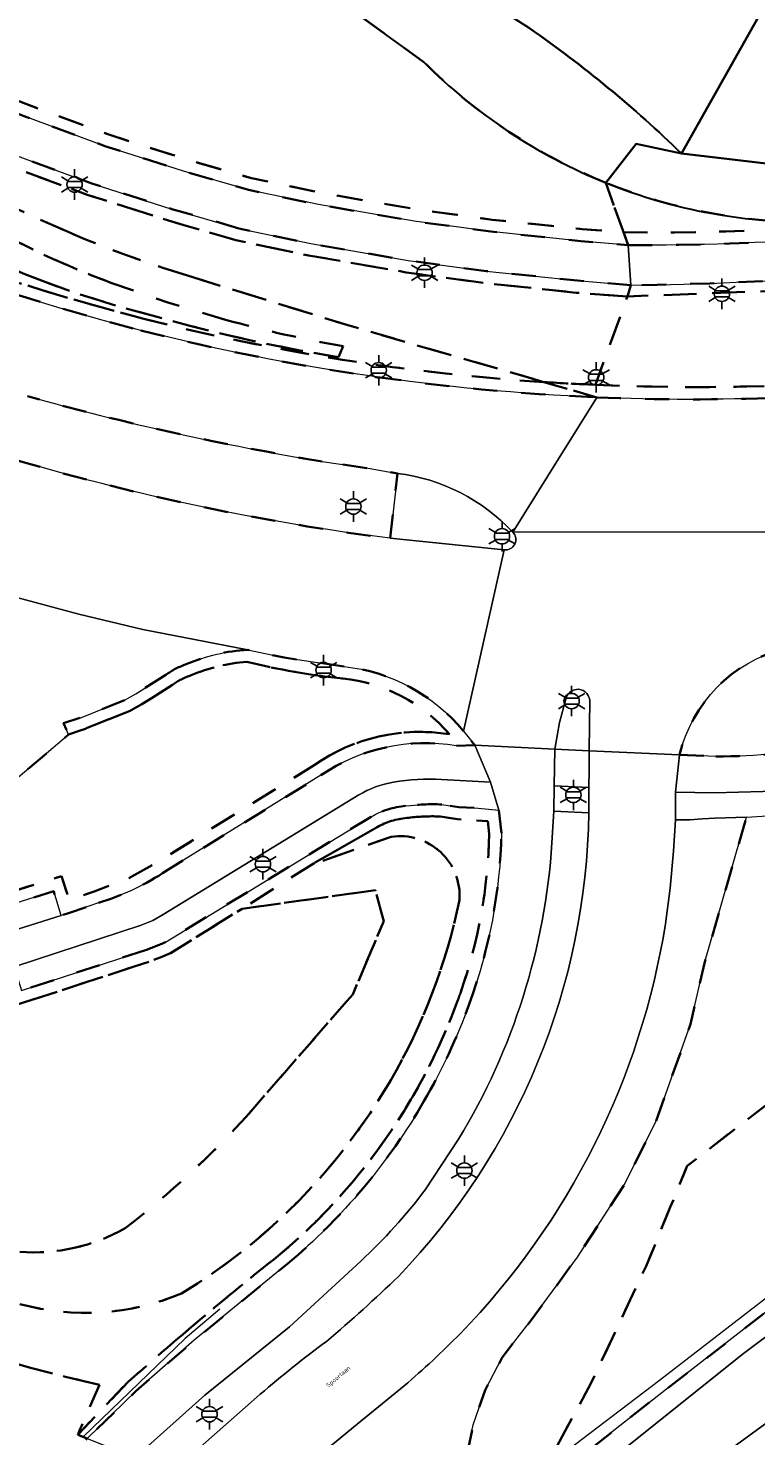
# Model space of a CAD drawing. Extents: x 105780 to 185197, y 477999 to 525027.
# Tile 239 of 562: x 107559 to 107620, y 478290 to 478407. Entities that reach past the tile are written whole.
import ezdxf
from ezdxf.enums import TextEntityAlignment as Align

# ---------------------------------------------------------------- set-up
doc = ezdxf.new("R2010")
doc.units = 0
doc.linetypes.add('XX-HIDDEN', pattern=[4, 2, -2])
for name, color, linetype, lineweight in [('B-GV-GR-GRAS_GAZON-G', 252, 'Continuous', 13), ('B-GV-GR-MATERIAALGRENS-G', 252, 'XX-HIDDEN', 35), ('B-RO-IE-MEUBILAIR_WEGMEUBILAIR-S', 252, 'Continuous', 25), ('B-RO-IE-TERREINAFSCHEIDING_KUNSTMATIG_HEKWERK-G', 252, 'IE-TERREINAFSCHEIDING-KUNSTMATIG', 18), ('B-WE-GW-WATERGANG_SLOOT_INSTEEK-G', 252, 'Continuous', 30), ('B1-WE-IE-MEUBILAIR_WEGMEUBILAIR-G', 7, 'Continuous', 18), ('B1-WE-OG-TERREIN_ERF-GV', 252, 'Continuous', 18), ('B1-WE-OG-TOPOGRAFIE-T18', 10, 'Continuous', 18), ('B1-WE-OG-WEG-GV', 7, 'Continuous', 18), ('B1-WE-VH-VERHARDING_ASFALT-GV', 252, 'Continuous', 18), ('B1-WE-VH-VERHARDING_BETONSTRAATSTEEN-GV', 252, 'Continuous', 18), ('B1-WE-VH-VERHARDING_TEGEL-GV', 252, 'Continuous', 18)]:
    doc.layers.add(name, color=color, linetype=linetype, lineweight=lineweight)
doc.styles.add('NLCS-ISO', font='NLCS-ISO.ttf')
doc.styles.add('NLCS-ISO-M200-T18', font='NLCS-ISO.ttf', dxfattribs={"height": 0.36})
doc.linetypes.add('IE-TERREINAFSCHEIDING-KUNSTMATIG', pattern='A,4,[82,NLCS.SHX,S=0.75,R=90,X=0,Y=0],4,-2', length=10)

# ---------------------------------------------------------------- blocks, each defined once
blk = doc.blocks.new('B-SIE-WEG_LICHTMAST-SO')
at = {"ltscale": 0.1}
for p, q in [((0, 1.27), (0, 2.53)), ((-1.1, 0.63), (-2.19, 1.27)), ((1.1, 0.63), (2.19, 1.27)), ((-1.1, -0.63), (-2.19, -1.27)), ((0, -1.27), (0, -2.53)), ((1.1, -0.63), (2.19, -1.27))]:
    blk.add_line(p, q, dxfattribs=at)
at = {"flags": 128}
for points in [[(-1.16, 0.5), (1.16, 0.5)], [(-1.16, -0.5), (1.16, -0.5)]]:
    blk.add_lwpolyline(points, dxfattribs=at)
at = {"ltscale": 0.1}
blk.add_circle((0, 0), 1.27, dxfattribs=at)
at = {"style": 'NLCS-ISO'}
blk.add_attdef('TYPE', text='', height=1.8, dxfattribs=at).set_placement((0, 2.53), align=Align.BOTTOM_CENTER)

msp = doc.modelspace()

# ---------------------------------------------------------------- linework, layer by layer
at = {"layer": 'B-GV-GR-GRAS_GAZON-G', "flags": 128}
for points in [[(107609.425, 478282.958), (107622.472, 478292.458), (107635.171, 478302.049), (107649.281, 478313.393), (107666.839, 478326.858), (107687.681, 478343.234), (107691.245, 478345.736), (107695.788, 478349.219), (107720.813, 478367.989), (107730.761, 478375.047), (107738.328, 478380.745), (107747.427, 478387.342)], [(107747.427, 478387.342), (107738.328, 478380.745), (107730.761, 478375.047), (107720.813, 478367.989), (107695.788, 478349.219), (107691.245, 478345.736), (107687.681, 478343.234), (107666.839, 478326.858), (107649.281, 478313.393), (107635.171, 478302.049), (107622.472, 478292.458), (107609.425, 478282.958)], [(107739.6, 478386.718), (107738.28, 478385.701), (107735.253, 478383.368), (107734.87, 478383.145), (107731.249, 478380.46), (107731.247, 478380.459), (107729.917, 478379.473), (107726.513, 478377.181), (107725.684, 478376.597), (107725.68, 478376.594), (107725.248, 478376.216), (107689.638, 478349.762), (107671.388, 478337.023), (107656.82, 478325.514), (107653.988, 478323.727), (107651.242, 478320.688), (107632.914, 478306.741), (107631.972, 478305.995), (107630.436, 478307.949), (107627.895, 478305.978), (107628.183, 478305.667), (107628.528, 478304.194), (107618.761, 478296.894), (107604.434, 478285.447)]]:
    msp.add_lwpolyline(points, dxfattribs=at)
msp.add_lwpolyline([(107600.824, 478284.923), (107599.429, 478281.154), (107598.286, 478279.491), (107596.839, 478277.827), (107595.052, 478276.398), (107589.4, 478274.279), (107587.751, 478272.658), (107591.992, 478271.381), (107592.89, 478273.31), (107594.36, 478275.169), (107599.282, 478279.87), (107604.434, 478285.447), (107618.761, 478296.894), (107628.528, 478304.194), (107628.183, 478305.667), (107627.895, 478305.978), (107612.383, 478293.948), (107601.165, 478285.129)], close=True, dxfattribs=at)
at = {"layer": 'B-GV-GR-MATERIAALGRENS-G', "flags": 128}
for points in [[(107151.653, 478750.96), (107140.294, 478761.131), (107126.392, 478773.278), (107114.762, 478783.187), (107103.227, 478792.801), (107087.394, 478805.892), (107086.686, 478805.128), (107102.59, 478792.031), (107114.118, 478782.422), (107125.739, 478772.522), (107126.129, 478772.181), (107139.632, 478760.383), (107170.61, 478732.583), (107186.678, 478718.258), (107208.313, 478698.747), (107219.241, 478689.003), (107229.188, 478680.133), (107271.031, 478642.558), (107366.082, 478557.499), (107407.845, 478520.126), (107464.973, 478468.816), (107479.245, 478456.115), (107491.738, 478444.616), (107503.691, 478434.015), (107508.432, 478429.923), (107515.389, 478424.289), (107518.895, 478421.786), (107521.941, 478419.508), (107529.904, 478414.372), (107535.14, 478411.24), (107538.979, 478409.042), (107543.722, 478406.446), (107548.646, 478404.019), (107553.714, 478401.679), (107558.939, 478399.551), (107565.846, 478396.992), (107572.354, 478394.921), (107577.749, 478393.365), (107578.891, 478393.123), (107583.54, 478392.136), (107591.485, 478390.762), (107597.827, 478389.898), (107605.293, 478389.112), (107609.203, 478388.779), (107608.826, 478389.841), (107605.388, 478390.108), (107597.947, 478390.89), (107591.638, 478391.749), (107583.728, 478393.117), (107577.991, 478394.335), (107572.644, 478395.877), (107566.171, 478397.938), (107559.3, 478400.482), (107554.112, 478402.596), (107549.076, 478404.921), (107544.182, 478407.332), (107539.468, 478409.915), (107535.644, 478412.102), (107530.431, 478415.221), (107522.512, 478420.329), (107519.485, 478422.593), (107515.994, 478425.084), (107509.074, 478430.69), (107504.349, 478434.768), (107498.687, 478439.787), (107492.407, 478445.357), (107479.915, 478456.855), (107465.64, 478469.561), (107408.513, 478520.871), (107366.748, 478558.245), (107271.698, 478643.303), (107229.854, 478680.877), (107208.98, 478699.491), (107187.345, 478719.001), (107171.402, 478733.277)], [(107576.951, 478390.171), (107571.399, 478391.772), (107564.775, 478393.88), (107557.747, 478396.484), (107552.403, 478398.66), (107547.229, 478401.05), (107542.204, 478403.526), (107537.372, 478406.171), (107533.478, 478408.4), (107528.175, 478411.573), (107520.053, 478416.812), (107516.954, 478419.129), (107513.401, 478421.666), (107506.316, 478427.403), (107501.525, 478431.539), (107489.555, 478442.154), (107476.965, 478453.581), (107466.067, 478463.295), (107465.42, 478462.556), (107476.295, 478452.838), (107488.886, 478441.409), (107500.867, 478430.786), (107505.674, 478426.636), (107512.795, 478420.87), (107516.364, 478418.322), (107519.482, 478415.99), (107527.647, 478410.724), (107528.331, 478410.314), (107532.973, 478407.537), (107536.883, 478405.298), (107541.743, 478402.638), (107546.798, 478400.147), (107552.005, 478397.743), (107557.385, 478395.552), (107564.449, 478392.934), (107571.109, 478390.815), (107576.708, 478389.2), (107582.729, 478387.923), (107590.829, 478386.522), (107597.313, 478385.638), (107604.91, 478384.838), (107609.155, 478384.525), (107609.439, 478385.46), (107605.004, 478385.834), (107597.433, 478386.631), (107590.982, 478387.51), (107582.918, 478388.905)], [(107592.524, 478279.042), (107595.024, 478281.913), (107596.955, 478282.59), (107596.988, 478282.61), (107597.831, 478283.118), (107600.824, 478284.923), (107601.165, 478285.129), (107603.752, 478290.022), (107606.122, 478294.421), (107610.703, 478304.155), (107612.706, 478309.036), (107614.107, 478312.448), (107620.676, 478317.524), (107641.102, 478333.513), (107651.937, 478342.157), (107652.519, 478346.753), (107646.8, 478345.706), (107639.722, 478344.64), (107638.085, 478344.348), (107633.197, 478343.345), (107624.401, 478341.897), (107622.072, 478341.562), (107619.03, 478341.371), (107615.559, 478329.364), (107614.378, 478324.194), (107611.526, 478316.173), (107608.875, 478310.875), (107605.003, 478304.895), (107601.178, 478299.682), (107598.782, 478296.579), (107597.361, 478293.875), (107596.367, 478290.986), (107595.563, 478287.186), (107594.089, 478282.125), (107592.352, 478278.844)], [(107603.752, 478290.022), (107601.165, 478285.129), (107612.383, 478293.948), (107627.895, 478305.978), (107630.436, 478307.949), (107631.205, 478308.545), (107625.737, 478315.649), (107623.522, 478313.886), (107620.676, 478317.524), (107614.107, 478312.448), (107612.706, 478309.036), (107610.703, 478304.155), (107606.122, 478294.421)]]:
    msp.add_lwpolyline(points, close=True, dxfattribs=at)
for points in [[(107183.952, 478724.782), (107154.895, 478751.945), (107154.217, 478753.001), (107154.255, 478754.068), (107151.653, 478750.96), (107171.402, 478733.277), (107187.345, 478719.001), (107208.98, 478699.491), (107229.854, 478680.877), (107271.698, 478643.303), (107366.748, 478558.245), (107408.513, 478520.871), (107465.64, 478469.561), (107479.915, 478456.855), (107492.407, 478445.357), (107498.687, 478439.787), (107504.349, 478434.768), (107509.074, 478430.69), (107515.994, 478425.084), (107519.485, 478422.593), (107522.512, 478420.329), (107530.431, 478415.221), (107535.644, 478412.102), (107539.468, 478409.915), (107544.182, 478407.332), (107549.076, 478404.921), (107554.112, 478402.596), (107559.3, 478400.482), (107566.171, 478397.938), (107572.644, 478395.877), (107577.991, 478394.335), (107583.728, 478393.117), (107591.638, 478391.749), (107597.947, 478390.89), (107605.388, 478390.108), (107608.826, 478389.841), (107607.367, 478393.947)], [(107609.155, 478384.525), (107604.91, 478384.838), (107597.313, 478385.638), (107590.829, 478386.522), (107582.729, 478387.923), (107576.708, 478389.2), (107571.109, 478390.815), (107564.449, 478392.934), (107557.385, 478395.552), (107552.005, 478397.743), (107546.798, 478400.147), (107541.743, 478402.638), (107536.883, 478405.298), (107532.973, 478407.537), (107528.331, 478410.314), (107527.647, 478410.724), (107519.482, 478415.99), (107516.364, 478418.322), (107512.795, 478420.87), (107505.674, 478426.636), (107500.867, 478430.786), (107488.886, 478441.409), (107476.295, 478452.838), (107465.42, 478462.556), (107464.71, 478461.744), (107489.749, 478439.414), (107495.541, 478434.163), (107501.475, 478429.072), (107507.539, 478424.138), (107513.724, 478419.356), (107519.441, 478415.158), (107525.261, 478411.104), (107531.184, 478407.202), (107537.212, 478403.463), (107543.459, 478399.788), (107549.777, 478396.236)], [(107592.282, 478403.955), (107583.781, 478410.099), (107576.514, 478412.743), (107564.63, 478415.494), (107563.134, 478415.809), (107547.872, 478419.011), (107542.596, 478420.455)], [(107432.803, 478400.302), (107431.747, 478399.441), (107442.096, 478386.651), (107446.23, 478381.774), (107447.292, 478380.488), (107448.363, 478379.209), (107449.443, 478377.938), (107450.531, 478376.674), (107451.234, 478375.869), (107451.477, 478375.591), (107451.628, 478375.418), (107452.733, 478374.169), (107472.99, 478351.232), (107472.827, 478351.097), (107473.493, 478350.345), (107474.153, 478350.916), (107457.547, 478369.866), (107451.152, 478377.122), (107447.743, 478381.101), (107453.032, 478376.344), (107462.698, 478367.492), (107472.664, 478358.556), (107505.626, 478329.005), (107508.384, 478326.845), (107510.454, 478325.411), (107512.694, 478324.116), (107514.486, 478323.236), (107516.86, 478322.333), (107518.659, 478321.775), (107520.752, 478321.244), (107523.028, 478320.816), (107525.534, 478320.46), (107529.674, 478320.211), (107531.672, 478320.29), (107533.361, 478320.455), (107536.37, 478321.054), (107540.475, 478322.233), (107556.362, 478327.279), (107557.67, 478327.698), (107558.285, 478325.721), (107569.543, 478329.397), (107570.424, 478329.728), (107571.275, 478330.088), (107577.227, 478333.777), (107582.964, 478337.425), (107588.416, 478340.541)], [(107685.173, 478398.263), (107682.335, 478397.672), (107679.465, 478397.267), (107674.156, 478395.912), (107670.268, 478394.399), (107659.781, 478390.91), (107653.365, 478389.117), (107647.549, 478387.805), (107644.426, 478387.032), (107626.95, 478385.203), (107609.155, 478384.525), (107606.494, 478377.208)], [(107609.439, 478385.46), (107609.155, 478384.525), (107626.95, 478385.203), (107644.426, 478387.032), (107647.549, 478387.805), (107653.365, 478389.117), (107659.781, 478390.91), (107670.268, 478394.399), (107674.156, 478395.912), (107679.465, 478397.267), (107682.335, 478397.672), (107685.173, 478398.263)], [(107607.367, 478393.947), (107608.826, 478389.841)], [(107608.826, 478389.841), (107609.203, 478388.779)], [(107585.589, 478380.407), (107585.212, 478379.479), (107582.14, 478380.027), (107579.081, 478380.639), (107576.036, 478381.318), (107573.007, 478382.066), (107566.452, 478383.857), (107563.21, 478384.876), (107560.023, 478386.055)], [(107560.023, 478386.055), (107563.21, 478384.876), (107566.452, 478383.857), (107573.007, 478382.066), (107576.036, 478381.318), (107579.081, 478380.639), (107582.14, 478380.027), (107585.212, 478379.479), (107585.589, 478380.407)], [(107572.604, 478386.284), (107585.908, 478382.161), (107595.959, 478379.249), (107602.234, 478377.431)], [(107602.234, 478377.431), (107595.959, 478379.249), (107585.908, 478382.161), (107572.604, 478386.284)], [(107566.331, 478385.666), (107571.052, 478384.027), (107575.839, 478382.595)], [(107575.839, 478382.595), (107571.052, 478384.027), (107566.331, 478385.666)], [(107569.211, 478330.341), (107558.939, 478326.987), (107558.325, 478328.958), (107556.058, 478328.232), (107540.186, 478323.19), (107536.134, 478322.027), (107533.214, 478321.445), (107531.604, 478321.288), (107529.684, 478321.212), (107525.635, 478321.456), (107523.191, 478321.803), (107520.968, 478322.221), (107518.93, 478322.738), (107517.186, 478323.279), (107514.885, 478324.154), (107513.165, 478324.999), (107510.99, 478326.256), (107508.978, 478327.65), (107506.269, 478329.772), (107473.332, 478359.301), (107463.369, 478368.233), (107453.704, 478377.084), (107445.946, 478384.062)], [(107606.494, 478377.208), (107609.155, 478384.525)], [(107577.772, 478316.776), (107586.382, 478326.674), (107588.968, 478332.742), (107588.274, 478335.304), (107577.227, 478333.777), (107571.275, 478330.088), (107570.424, 478329.728), (107569.543, 478329.397), (107558.285, 478325.721), (107557.67, 478327.698), (107556.362, 478327.279), (107540.475, 478322.233), (107536.37, 478321.054), (107533.361, 478320.455), (107531.672, 478320.29), (107529.674, 478320.211), (107525.534, 478320.46), (107523.028, 478320.816), (107520.752, 478321.244), (107518.659, 478321.775), (107516.86, 478322.333), (107514.486, 478323.236), (107512.694, 478324.116), (107510.454, 478325.411), (107508.384, 478326.845), (107505.626, 478329.005), (107472.664, 478358.556), (107462.698, 478367.492), (107453.032, 478376.344), (107447.743, 478381.101)], [(107606.613, 478376.162), (107602.234, 478377.431)], [(107602.234, 478377.431), (107606.613, 478376.162)], [(107589.492, 478364.476), (107590.085, 478369.862), (107587.834, 478370.262), (107583.865, 478370.845)], [(107585.672, 478353.847), (107580.704, 478354.588), (107577.693, 478355.241)], [(107571.448, 478352.327), (107568.911, 478350.734), (107567.953, 478350.189), (107564.242, 478348.693), (107563.789, 478348.542), (107562.839, 478348.217), (107557.927, 478344.041), (107554.637, 478341.343), (107551.943, 478339.314), (107548.9, 478336.826), (107545.446, 478333.874), (107541.001, 478329.835), (107543.175, 478330.46), (107562.255, 478336.478), (107562.887, 478334.476), (107564.964, 478335.198), (107567.626, 478336.205), (107570.111, 478337.574), (107583.196, 478345.672)], [(107570.887, 478353.155), (107568.398, 478351.592), (107567.517, 478351.091), (107563.897, 478349.632), (107562.424, 478349.142), (107562.839, 478348.217), (107563.789, 478348.542), (107564.242, 478348.693), (107567.953, 478350.189), (107568.911, 478350.734), (107571.448, 478352.327)], [(107594.985, 478347.271), (107596.503, 478347.319), (107595.568, 478348.504)], [(107613.477, 478346.524), (107616.47, 478346.396)], [(107583.196, 478345.672), (107570.111, 478337.574), (107567.626, 478336.205), (107564.964, 478335.198), (107562.887, 478334.476), (107562.255, 478336.478), (107543.175, 478330.46), (107541.001, 478329.835), (107539.131, 478328.135), (107561.602, 478335.223), (107562.235, 478333.221), (107562.906, 478333.433), (107565.304, 478334.257)], [(107570.615, 478336.71), (107583.741, 478344.833)], [(107598.707, 478340.026), (107598.497, 478341.956), (107596.791, 478342.119), (107595.18, 478342.185), (107593.758, 478342.415)], [(107587.908, 478341.402), (107580.522, 478336.897), (107570.878, 478331.015)], [(107588.416, 478340.541), (107582.964, 478337.425), (107589.562, 478339.735)], [(107593.386, 478341.427), (107593.521, 478341.423), (107593.656, 478341.418), (107595.08, 478341.188), (107597.591, 478341.038), (107597.705, 478339.983)], [(107597.705, 478339.983), (107597.591, 478341.038), (107595.08, 478341.188), (107593.656, 478341.418), (107593.521, 478341.423), (107593.386, 478341.427)], [(107589.562, 478339.735), (107582.964, 478337.425)], [(107582.964, 478337.425), (107577.227, 478333.777), (107588.274, 478335.304), (107588.968, 478332.742), (107586.382, 478326.674), (107577.772, 478316.776)], [(107591.423, 478318.315), (107591.319, 478318.136), (107591.214, 478317.957)], [(107591.214, 478317.957), (107591.319, 478318.136), (107591.423, 478318.315)], [(107524.336, 478305.831), (107525.863, 478304.719), (107528.45, 478302.884), (107530.012, 478301.8), (107531.582, 478300.727), (107533.161, 478299.666), (107536.347, 478297.576), (107539.026, 478295.871), (107539.333, 478295.682), (107539.565, 478295.535), (107540.253, 478295.116), (107541.731, 478294.207), (107544.462, 478292.585), (107545.42, 478292.036), (107546.621, 478291.348), (107547.217, 478291.006), (107549.996, 478289.469), (107552.799, 478287.975), (107553.012, 478288.327), (107558.751, 478285.406), (107559.105, 478285.226), (107559.463, 478285.054), (107564.38, 478289.859), (107563.592, 478290.168), (107565.404, 478294.318)], [(107567.763, 478294.547), (107563.592, 478290.168), (107564.38, 478289.859), (107568.444, 478293.814), (107573.258, 478297.997), (107581.016, 478304.369)], [(107565.404, 478294.318), (107563.592, 478290.168), (107567.763, 478294.547)]]:
    msp.add_lwpolyline(points, dxfattribs=at)
for points in [[(107507.384, 478411.636, 0.0948343), (107569.067, 478382.68)], [(107569.067, 478382.68, -0.0948343), (107507.384, 478411.636)], [(107607.367, 478393.947, -0.1016074), (107592.282, 478403.955)], [(107518.597, 478402.8, 0.0728532), (107568.819, 478381.711)], [(107549.777, 478396.236, 0.0238823), (107562.799, 478389.871)], [(107562.799, 478389.871, -0.0238823), (107549.777, 478396.236)], [(107625.176, 478390.695, -0.1016388), (107607.367, 478393.947)], [(107560.023, 478386.055, -0.0225974), (107547.116, 478391.885)], [(107547.116, 478391.885, 0.0225974), (107560.023, 478386.055)], [(107642.629, 478392.267, -0.0417707), (107608.826, 478389.841)], [(107608.826, 478389.841, 0.0417707), (107642.629, 478392.267)], [(107609.203, 478388.779, 0.0396589), (107642.814, 478391.284)], [(107562.799, 478389.871, 0.0280599), (107572.604, 478386.284)], [(107572.604, 478386.284, -0.0280599), (107562.799, 478389.871)], [(107558.113, 478389.301, 0.0302931), (107566.331, 478385.666)], [(107566.331, 478385.666, -0.0302931), (107558.113, 478389.301)], [(107644.235, 478388.016, -0.0308679), (107609.439, 478385.46)], [(107569.067, 478382.68, 0.046464), (107602.234, 478377.431)], [(107602.234, 478377.431, -0.046464), (107569.067, 478382.68)], [(107575.839, 478382.595, 0.0241841), (107585.589, 478380.407)], [(107585.589, 478380.407, -0.0241841), (107575.839, 478382.595)], [(107568.819, 478381.711, 0.0513612), (107606.613, 478376.162)], [(107536.01, 478379.137, 0.0712986), (107589.492, 478364.476)], [(107606.494, 478377.208, 0.0532223), (107643.809, 478379.41)], [(107643.809, 478379.41, -0.0532223), (107606.494, 478377.208)], [(107602.234, 478377.431, 0.005877), (107606.494, 478377.208)], [(107606.494, 478377.208, -0.005877), (107602.234, 478377.431)], [(107583.865, 478370.845, -0.0268137), (107559.431, 478376.262)], [(107606.613, 478376.162, 0.0204404), (107621.828, 478376.135)], [(107577.693, 478355.241, 0.0852161), (107572.649, 478354.059)], [(107622.097, 478355.311, 0.2771877), (107613.477, 478346.524)], [(107572.649, 478354.059, 0.0772368), (107570.887, 478353.155)], [(107577.606, 478354.233, 0.0836105), (107573.001, 478353.122)], [(107573.001, 478353.122, -0.0836105), (107577.606, 478354.233)], [(107585.565, 478352.853, -0.0321778), (107577.606, 478354.233)], [(107577.606, 478354.233, 0.0321778), (107585.565, 478352.853)], [(107595.568, 478348.504, 0.1962974), (107585.672, 478353.847)], [(107573.001, 478353.122, 0.0802311), (107571.448, 478352.327)], [(107571.448, 478352.327, -0.0802311), (107573.001, 478353.122)], [(107594.406, 478348.235, 0.1925112), (107585.565, 478352.853)], [(107585.565, 478352.853, -0.1925112), (107594.406, 478348.235)], [(107583.196, 478345.672, -0.1950932), (107594.406, 478348.235)], [(107594.406, 478348.235, 0.1950932), (107583.196, 478345.672)], [(107583.741, 478344.833, -0.1949616), (107594.985, 478347.271)], [(107616.47, 478346.396, 0.0399974), (107626.472, 478347.23)], [(107590.764, 478342.292, 0.1093206), (107587.908, 478341.402)], [(107593.758, 478342.415, 0.0430958), (107590.764, 478342.292)], [(107588.416, 478340.541, -0.1093003), (107590.869, 478341.297)], [(107590.869, 478341.297, 0.1093003), (107588.416, 478340.541)], [(107590.869, 478341.297, -0.038934), (107593.386, 478341.427)], [(107593.386, 478341.427, 0.038934), (107590.869, 478341.297)], [(107595.234, 478334.492, 0.4803515), (107589.562, 478339.735)], [(107589.562, 478339.735, -0.4803515), (107595.234, 478334.492)], [(107597.705, 478339.983, -0.0787177), (107595.307, 478326.773)], [(107595.307, 478326.773, 0.0787177), (107597.705, 478339.983)], [(107596.042, 478325.86, 0.0825226), (107598.707, 478340.026)], [(107565.304, 478334.257, 0.0710474), (107570.615, 478336.71)], [(107589.505, 478319.514, 0.0807087), (107595.234, 478334.492)], [(107595.234, 478334.492, -0.0807087), (107589.505, 478319.514)], [(107570.878, 478331.015, -0.0251988), (107569.211, 478330.341)], [(107595.307, 478326.773, -0.0046604), (107595.102, 478326.203)], [(107595.102, 478326.203, 0.0046604), (107595.307, 478326.773)], [(107595.102, 478326.203, -0.0439985), (107591.423, 478318.315)], [(107591.423, 478318.315, 0.0439985), (107595.102, 478326.203)], [(107592.289, 478317.815, 0.0438937), (107596.042, 478325.86)], [(107572.208, 478301.882, 0.1254256), (107589.505, 478319.514)], [(107589.505, 478319.514, -0.1254256), (107572.208, 478301.882)], [(107591.214, 478317.957, -0.0848759), (107580.383, 478305.143)], [(107580.383, 478305.143, 0.0848759), (107591.214, 478317.957)], [(107581.016, 478304.369, 0.0870981), (107592.289, 478317.815)], [(107577.772, 478316.776, -0.0467258), (107567.519, 478307.297)], [(107567.519, 478307.297, 0.0467258), (107577.772, 478316.776)], [(107567.519, 478307.297, -0.1514457), (107558.79, 478305.335)], [(107558.79, 478305.335, 0.1514457), (107567.519, 478307.297)], [(107580.383, 478305.143, 0.0094684), (107571.765, 478298.038)], [(107571.765, 478298.038, -0.0094684), (107580.383, 478305.143)], [(107543.46, 478301.438, 0.0485798), (107565.404, 478294.318)], [(107565.404, 478294.318, -0.0485798), (107543.46, 478301.438)], [(107558.805, 478300.995, 0.1666007), (107572.208, 478301.882)], [(107572.208, 478301.882, -0.1666007), (107558.805, 478300.995)], [(107571.765, 478298.038, 0.0043928), (107567.763, 478294.547)], [(107567.763, 478294.547, -0.0043928), (107571.765, 478298.038)]]:
    msp.add_lwpolyline(points, format="xyb", dxfattribs=at)
at = {"layer": 'B-RO-IE-TERREINAFSCHEIDING_KUNSTMATIG_HEKWERK-G', "flags": 128}
msp.add_lwpolyline([(107961.993, 478538.525), (107960.393, 478539.218), (107958.023, 478538.784), (107955.663, 478537.499), (107915.734, 478510.517), (107899.752, 478499.86), (107882.336, 478487.734), (107884.22, 478484.597), (107870.595, 478475.2), (107852.368, 478464.176), (107835.586, 478453.34), (107829.724, 478449.114), (107825.12, 478446.458), (107821.645, 478444.283), (107815.078, 478439.897), (107800.008, 478428.752), (107788.9, 478421.476), (107753.163, 478397.088), (107729.564, 478379.182), (107715.55, 478369.612), (107698.651, 478358.281), (107683.236, 478347.785), (107675.077, 478341.757), (107663.369, 478332.648), (107658.647, 478328.411), (107655.748, 478325.675), (107651.242, 478320.688), (107641.102, 478333.513), (107620.676, 478317.524), (107623.522, 478313.886), (107628.199, 478307.314), (107611.805, 478294.656), (107601.536, 478286.847), (107594.966, 478280.726)], dxfattribs=at)
at = {"layer": 'B-WE-GW-WATERGANG_SLOOT_INSTEEK-G', "flags": 128}
for points in [[(107613.628, 478396.374), (107621.014, 478409.497), (107619.334, 478410.022), (107616.856, 478411.451), (107614.142, 478413.186), (107609.682, 478416.586), (107606.105, 478419.774), (107590.199, 478433.955), (107578.083, 478444.803), (107555.647, 478464.89), (107553.587, 478466.684), (107552.159, 478467.676)], [(107559.155, 478420.131), (107563.415, 478419.345), (107576.644, 478417.834), (107578.984, 478417.388), (107588.456, 478413.571), (107591.708, 478412.053), (107596.477, 478409.499), (107598.995, 478408.071), (107601.024, 478406.765)], [(107601.024, 478406.765), (107598.995, 478408.071), (107596.477, 478409.499), (107591.708, 478412.053), (107588.456, 478413.571), (107578.984, 478417.388), (107577.978, 478415.07)], [(107577.978, 478415.07), (107576.514, 478412.743), (107583.781, 478410.099), (107592.282, 478403.955)], [(107621.014, 478409.497), (107613.628, 478396.374), (107622.054, 478395.374), (107623.162, 478394.458), (107624.484, 478395.5)], [(107607.367, 478393.947), (107609.876, 478397.187), (107613.628, 478396.374)], [(107624.484, 478395.5), (107623.162, 478394.458), (107622.054, 478395.374), (107613.628, 478396.374), (107609.876, 478397.187), (107607.367, 478393.947)]]:
    msp.add_lwpolyline(points, dxfattribs=at)
for points in [[(107613.628, 478396.374, 0.0412424), (107601.024, 478406.765)], [(107601.024, 478406.765, -0.0412424), (107613.628, 478396.374)], [(107592.282, 478403.955, 0.1016074), (107607.367, 478393.947)], [(107607.367, 478393.947, 0.1016388), (107625.176, 478390.695)]]:
    msp.add_lwpolyline(points, format="xyb", dxfattribs=at)
at = {"layer": 'B1-WE-IE-MEUBILAIR_WEGMEUBILAIR-G', "flags": 128}
msp.add_lwpolyline([(107575.368, 478300.571), (107572.511, 478298.144), (107564.044, 478289.991)], dxfattribs=at)
at = {"layer": 'B1-WE-OG-TERREIN_ERF-GV', "flags": 128}
for points in [[(107577.693, 478355.241), (107568.995, 478356.924), (107563.676, 478358.202), (107553.389, 478360.945), (107546.699, 478363.111)], [(107557.927, 478344.041), (107562.839, 478348.217), (107562.424, 478349.142), (107563.897, 478349.632), (107567.517, 478351.091), (107568.398, 478351.592), (107570.887, 478353.155)]]:
    msp.add_lwpolyline(points, dxfattribs=at)
at = {"layer": 'B1-WE-OG-TERREIN_ERF-GV'}
for points in [[(107572.649, 478354.059, -0.0852161), (107577.693, 478355.241)], [(107570.887, 478353.155, -0.0772368), (107572.649, 478354.059)]]:
    msp.add_lwpolyline(points, format="xyb", dxfattribs=at)
at = {"layer": 'B1-WE-OG-WEG-GV'}
for points in [[(107590.174, 478303.296, 0.189505), (107605.96, 478341.734)], [(107602.896, 478339.229, -0.1205759), (107595.158, 478314.661)], [(107612.305, 478332.521, -0.1544309), (107595.278, 478298.543)], [(107592.393, 478310.472, -0.045481), (107587.056, 478304.572)], [(107584.217, 478297.913, 0.0169325), (107590.174, 478303.296)], [(107595.278, 478298.543, -0.0253581), (107590.641, 478294.227)], [(107578.729, 478293.535, -0.0196654), (107584.217, 478297.913)]]:
    msp.add_lwpolyline(points, format="xyb", dxfattribs=at)
at = {"layer": 'B1-WE-OG-WEG-GV', "flags": 128}
for points in [[(107605.96, 478341.734), (107603.041, 478341.847), (107602.896, 478339.229)], [(107594.089, 478282.125), (107595.563, 478287.186), (107596.367, 478290.986), (107597.361, 478293.875), (107598.782, 478296.579), (107601.178, 478299.682), (107605.003, 478304.895), (107608.875, 478310.875), (107611.526, 478316.173), (107614.378, 478324.194), (107615.559, 478329.364), (107619.03, 478341.371), (107616.41, 478341.27), (107615.383, 478341.226), (107614.337, 478341.145), (107613.133, 478341.141), (107612.971, 478338.551), (107612.703, 478335.484), (107612.305, 478332.521)], [(107595.158, 478314.661), (107592.393, 478310.472)], [(107587.056, 478304.572), (107581.146, 478299.105), (107574.139, 478293.461), (107568.349, 478288.275), (107571.398, 478287.068), (107577.969, 478292.858), (107578.729, 478293.535)], [(107590.641, 478294.227), (107586.751, 478291.058), (107578.495, 478284.257), (107592.352, 478278.844), (107594.089, 478282.125)]]:
    msp.add_lwpolyline(points, dxfattribs=at)
at = {"layer": 'B1-WE-VH-VERHARDING_ASFALT-GV'}
for points in [[(107568.819, 478381.711, -0.0728532), (107518.597, 478402.8)], [(107606.613, 478376.162, -0.0513612), (107568.819, 478381.711)], [(107589.492, 478364.476, -0.0712986), (107536.01, 478379.137)], [(107559.431, 478376.262, 0.0268137), (107583.865, 478370.845)], [(107621.828, 478376.135, -0.0204404), (107606.613, 478376.162)], [(107590.085, 478369.862, -0.1758879), (107599.654, 478364.979)], [(107599.654, 478364.979, -0.704277), (107598.951, 478363.518)], [(107613.477, 478346.524, -0.2771877), (107622.097, 478355.311)], [(107585.672, 478353.847, -0.1962974), (107595.568, 478348.504)], [(107604.061, 478351.151, -0.3289231), (107604.922, 478351.956)], [(107604.922, 478351.956, -0.4189727), (107606.024, 478351.075)], [(107594.985, 478347.271, 0.1949616), (107583.741, 478344.833)], [(107626.472, 478347.23, -0.0399974), (107616.47, 478346.396)], [(107586.881, 478343.203, -0.0924911), (107589.764, 478344.262)], [(107589.764, 478344.262, -0.0580297), (107593.745, 478344.481)], [(107605.96, 478341.734, -0.189505), (107590.174, 478303.296)], [(107598.707, 478340.026, -0.0825226), (107596.042, 478325.86)], [(107595.158, 478314.661, 0.1205759), (107602.896, 478339.229)], [(107570.615, 478336.71, -0.0710474), (107565.304, 478334.257)], [(107595.278, 478298.543, 0.1544309), (107612.305, 478332.521)], [(107596.042, 478325.86, -0.0438937), (107592.289, 478317.815)], [(107592.289, 478317.815, -0.0870981), (107581.016, 478304.369)], [(107587.056, 478304.572, 0.045481), (107592.393, 478310.472)], [(107590.174, 478303.296, -0.0169325), (107584.217, 478297.913)], [(107590.641, 478294.227, 0.0253581), (107595.278, 478298.543)], [(107584.217, 478297.913, 0.0196654), (107578.729, 478293.535)]]:
    msp.add_lwpolyline(points, format="xyb", dxfattribs=at)
at = {"layer": 'B1-WE-VH-VERHARDING_ASFALT-GV', "flags": 128}
for points in [[(107565.304, 478334.257), (107562.906, 478333.433), (107562.235, 478333.221), (107544.334, 478327.565), (107539.331, 478325.993), (107535.45, 478324.878), (107532.791, 478324.348), (107531.405, 478324.213), (107529.715, 478324.147), (107525.93, 478324.375), (107523.668, 478324.695), (107521.6, 478325.084), (107520.186, 478325.443), (107519.726, 478325.56), (107518.142, 478326.051), (107516.056, 478326.845), (107514.547, 478327.586), (107512.56, 478328.735), (107510.717, 478330.01), (107508.154, 478332.019), (107502.936, 478336.697), (107500.898, 478338.523), (107456.016, 478378.73), (107446.999, 478386.781)], [(107445.946, 478384.062), (107453.704, 478377.084), (107463.369, 478368.233), (107473.332, 478359.301), (107506.269, 478329.772), (107508.978, 478327.65), (107510.99, 478326.256), (107513.165, 478324.999), (107514.885, 478324.154), (107517.186, 478323.279), (107518.93, 478322.738), (107520.968, 478322.221), (107523.191, 478321.803), (107525.635, 478321.456), (107529.684, 478321.212), (107531.604, 478321.288), (107533.214, 478321.445), (107536.134, 478322.027), (107540.186, 478323.19), (107556.058, 478328.232), (107558.325, 478328.958), (107568.855, 478332.409)], [(107606.613, 478376.162), (107602.539, 478369.614), (107599.654, 478364.979), (107621.174, 478365.021), (107624.294, 478365.232)], [(107599.654, 478364.979), (107602.539, 478369.614), (107606.613, 478376.162)], [(107583.865, 478370.845), (107587.834, 478370.262), (107590.085, 478369.862)], [(107595.568, 478348.504), (107598.951, 478363.518), (107589.492, 478364.476)], [(107621.174, 478365.021), (107599.654, 478364.979)], [(107546.699, 478363.111), (107553.389, 478360.945), (107563.676, 478358.202), (107568.995, 478356.924), (107577.693, 478355.241), (107580.704, 478354.588), (107585.672, 478353.847)], [(107598.951, 478363.518), (107595.568, 478348.504), (107596.503, 478347.319), (107603.142, 478346.997), (107603.521, 478349.202), (107604.061, 478351.151)], [(107616.47, 478346.396), (107613.477, 478346.524), (107613.141, 478343.43), (107616.352, 478343.372), (107620.361, 478343.494), (107621.368, 478343.589), (107623.364, 478343.845), (107630.277, 478344.946), (107633.24, 478345.461), (107637.672, 478346.365), (107644.521, 478347.465), (107649.42, 478348.323), (107667.444, 478352.23)], [(107606.024, 478351.075), (107605.977, 478346.853), (107613.477, 478346.524)], [(107593.745, 478344.481), (107597.799, 478344.256), (107596.503, 478347.319), (107594.985, 478347.271)], [(107602.896, 478339.229), (107603.041, 478341.847), (107603.082, 478343.971), (107603.142, 478346.997), (107596.503, 478347.319), (107597.799, 478344.256), (107598.497, 478341.956), (107598.707, 478340.026)], [(107612.305, 478332.521), (107612.703, 478335.484), (107612.971, 478338.551), (107613.133, 478341.141), (107613.141, 478343.43), (107613.477, 478346.524), (107605.977, 478346.853), (107605.972, 478345.274), (107605.967, 478343.816), (107605.961, 478342.085), (107605.96, 478341.734)], [(107583.741, 478344.833), (107570.615, 478336.71)], [(107568.855, 478332.409), (107569.808, 478332.798), (107570.666, 478333.288), (107586.881, 478343.203)], [(107592.393, 478310.472), (107595.158, 478314.661)], [(107581.016, 478304.369), (107573.258, 478297.997), (107568.444, 478293.814), (107564.38, 478289.859), (107568.349, 478288.275)], [(107568.349, 478288.275), (107574.139, 478293.461), (107581.146, 478299.105), (107587.056, 478304.572)], [(107578.495, 478284.257), (107586.751, 478291.058), (107590.641, 478294.227)], [(107578.729, 478293.535), (107577.969, 478292.858), (107571.398, 478287.068), (107578.495, 478284.257)]]:
    msp.add_lwpolyline(points, dxfattribs=at)
at = {"layer": 'B1-WE-VH-VERHARDING_BETONSTRAATSTEEN-GV', "flags": 128}
for points in [[(107590.085, 478369.862), (107589.492, 478364.476), (107598.951, 478363.518)], [(107604.061, 478351.151), (107603.521, 478349.202), (107603.142, 478346.997)], [(107603.142, 478346.997), (107605.977, 478346.853), (107606.024, 478351.075)]]:
    msp.add_lwpolyline(points, dxfattribs=at)
at = {"layer": 'B1-WE-VH-VERHARDING_BETONSTRAATSTEEN-GV'}
for points in [[(107599.654, 478364.979, 0.1758879), (107590.085, 478369.862)], [(107598.951, 478363.518, 0.704277), (107599.654, 478364.979)], [(107604.922, 478351.956, 0.3289231), (107604.061, 478351.151)], [(107606.024, 478351.075, 0.4189727), (107604.922, 478351.956)]]:
    msp.add_lwpolyline(points, format="xyb", dxfattribs=at)
at = {"layer": 'B1-WE-VH-VERHARDING_TEGEL-GV', "flags": 128}
for points in [[(107557.747, 478396.484), (107564.775, 478393.88), (107571.399, 478391.772), (107576.951, 478390.171), (107582.918, 478388.905), (107590.982, 478387.51), (107597.433, 478386.631), (107605.004, 478385.834), (107609.439, 478385.46), (107609.203, 478388.779), (107605.293, 478389.112), (107597.827, 478389.898), (107591.485, 478390.762), (107583.54, 478392.136), (107578.891, 478393.123), (107577.749, 478393.365), (107572.354, 478394.921), (107565.846, 478396.992), (107558.939, 478399.551)], [(107609.203, 478388.779), (107609.439, 478385.46)], [(107667.444, 478352.23), (107649.42, 478348.323), (107644.521, 478347.465), (107637.672, 478346.365), (107633.24, 478345.461), (107630.277, 478344.946), (107623.364, 478343.845), (107621.368, 478343.589), (107620.361, 478343.494), (107616.352, 478343.372), (107613.141, 478343.43), (107613.133, 478341.141), (107614.337, 478341.145), (107615.383, 478341.226), (107616.41, 478341.27), (107619.03, 478341.371), (107622.072, 478341.562), (107624.401, 478341.897), (107633.197, 478343.345), (107638.085, 478344.348), (107639.722, 478344.64), (107646.8, 478345.706), (107652.519, 478346.753)], [(107593.758, 478342.415), (107595.18, 478342.185), (107596.791, 478342.119), (107598.497, 478341.956), (107597.799, 478344.256), (107593.745, 478344.481)], [(107586.881, 478343.203), (107570.666, 478333.288), (107569.808, 478332.798), (107568.855, 478332.409), (107558.325, 478328.958), (107558.939, 478326.987), (107569.211, 478330.341)], [(107580.522, 478336.897), (107587.908, 478341.402)], [(107570.878, 478331.015), (107580.522, 478336.897)], [(107544.334, 478327.565), (107562.235, 478333.221), (107561.602, 478335.223), (107539.131, 478328.135)]]:
    msp.add_lwpolyline(points, dxfattribs=at)
at = {"layer": 'B1-WE-VH-VERHARDING_TEGEL-GV'}
for points in [[(107642.814, 478391.284, -0.0396589), (107609.203, 478388.779)], [(107609.439, 478385.46, 0.0308679), (107644.235, 478388.016)], [(107589.764, 478344.262, 0.0924911), (107586.881, 478343.203)], [(107593.745, 478344.481, 0.0580297), (107589.764, 478344.262)], [(107587.908, 478341.402, -0.1093206), (107590.764, 478342.292)], [(107590.764, 478342.292, -0.0430958), (107593.758, 478342.415)], [(107569.211, 478330.341, 0.0251988), (107570.878, 478331.015)]]:
    msp.add_lwpolyline(points, format="xyb", dxfattribs=at)
at = {"layer": 'B1-WE-VH-VERHARDING_TEGEL-GV', "flags": 128}
for points in [[(107605.977, 478346.853), (107603.142, 478346.997), (107603.082, 478343.971), (107605.967, 478343.816), (107605.972, 478345.274)], [(107605.967, 478343.816), (107603.082, 478343.971), (107603.041, 478341.847), (107605.96, 478341.734), (107605.961, 478342.085)]]:
    msp.add_lwpolyline(points, close=True, dxfattribs=at)

# ---------------------------------------------------------------- block references
at = {"layer": 'B-RO-IE-MEUBILAIR_WEGMEUBILAIR-S', "xscale": 0.5, "yscale": 0.5, "zscale": 0.5}
for p in [(107563.334, 478393.805), (107592.342, 478386.496), (107616.985, 478384.744), (107588.541, 478378.405), (107606.562, 478377.821), (107586.439, 478367.112), (107598.758, 478364.642), (107583.977, 478353.555), (107604.528, 478350.988), (107604.67, 478343.204), (107578.948, 478337.467), (107595.639, 478312.064), (107574.517, 478291.874)]:
    msp.add_blockref('B-SIE-WEG_LICHTMAST-SO', p, dxfattribs=at)

# ---------------------------------------------------------------- texts
at = {"layer": 'B1-WE-OG-TOPOGRAFIE-T18', "style": 'NLCS-ISO-M200-T18'}
msp.add_text('Spoorlaan', height=0.36, rotation=40.2, dxfattribs=at).set_placement((107585.215, 478294.948), align=Align.MIDDLE)

doc.saveas('drawing.dxf')
